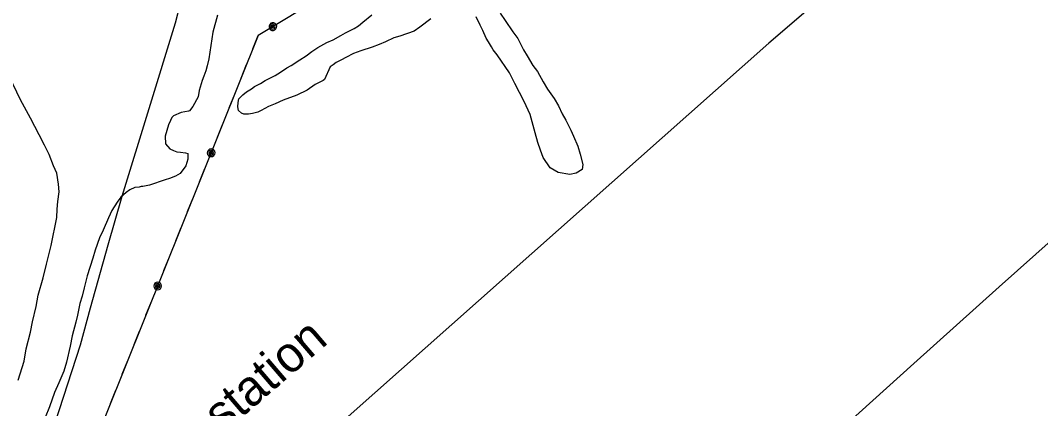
# Model space of a CAD drawing. Extents: x 3161514 to 3199414, y 831166 to 856601.
# Drawn here: x 3178255 to 3180629, y 845139 to 846042 of the extents above; entities that cross this region are included whole.
import ezdxf

# ---------------------------------------------------------------- set-up
doc = ezdxf.new("R2010")
doc.units = 0
for name, color, linetype in [('V-ROAD-CNTR', 7, 'Continuous'), ('V-SITE-STRC', 7, 'Continuous'), ('V-SITE-VEGE', 7, 'Continuous'), ('V-TOPO-SHOR', 7, 'Continuous'), ('V-UTIL-LINE', 7, 'Continuous')]:
    doc.layers.add(name, color=color, linetype=linetype)

msp = doc.modelspace()

# ---------------------------------------------------------------- linework, layer by layer
at = {"layer": 'V-ROAD-CNTR'}
msp.add_lwpolyline([(3180722, 846612.3), (3180724.4, 846612.7), (3179996.4, 845989.3), (3178894.1, 845010.6)], dxfattribs=at)
at = {"layer": 'V-SITE-VEGE'}
for points in [[(3178714, 846054.2), (3178702.8, 846014.8), (3178693.6, 845952.9), (3178690, 845936.5), (3178686.6, 845925), (3178682.3, 845912.5), (3178678, 845902), (3178671.2, 845878.9), (3178668.7, 845864.4), (3178656.2, 845841.6), (3178649, 845832.1), (3178646.1, 845831.2), (3178629.4, 845828), (3178611.6, 845820), (3178607.5, 845816.2), (3178604.4, 845809.5), (3178600.1, 845799), (3178592.3, 845773.1), (3178592.5, 845754.6), (3178602.8, 845743.5), (3178611.4, 845739.3), (3178619, 845736), (3178627.7, 845735.7), (3178639.4, 845734.3), (3178645.1, 845732.1), (3178644.6, 845719.5), (3178640.1, 845704.1), (3178626.8, 845686.2), (3178615.8, 845679.8), (3178602, 845674.5), (3178592.2, 845671), (3178555.7, 845658.8)], [(3179210.5, 846045.6), (3179184.5, 846026.1), (3179171.5, 846016.9), (3179138, 846005.6), (3179124.2, 846001.3), (3179104.4, 845992.3), (3179089.6, 845986.1), (3179073.8, 845979.9), (3179047.2, 845971.2), (3179030.5, 845965.1), (3179012.6, 845956), (3179002.7, 845950.6), (3178989.8, 845944.3), (3178982.8, 845938.7), (3178975.8, 845934.1), (3178963, 845904.5), (3178960, 845902.7), (3178941.1, 845892.7), (3178922.1, 845879.8), (3178898.3, 845868.1), (3178866.8, 845856.7), (3178848, 845847.7), (3178832.2, 845841.5), (3178815.3, 845832.4), (3178807.4, 845828.9), (3178795.6, 845825.4), (3178785.8, 845823.9), (3178775.1, 845824.3), (3178769.3, 845826.5), (3178762.8, 845832.5), (3178761.2, 845841.4), (3178761.6, 845851.1), (3178763.8, 845859.7), (3178772.9, 845869.1), (3178781, 845875.6), (3178792.9, 845882.9), (3178800, 845888.5), (3178813.8, 845895.7), (3178824.8, 845902.1), (3178847.6, 845913.8)], [(3178847.6, 845913.8), (3178860.6, 845922.1), (3178875.5, 845932.2), (3178885.5, 845937.6), (3178905.4, 845950.5), (3178920.4, 845959.6), (3178933.4, 845969.8), (3178947.4, 845979), (3178968.3, 845990.8), (3178983.1, 845997), (3179001, 846007), (3179011.9, 846013.4), (3179031.8, 846023.3), (3179041.7, 846029.8), (3179051.8, 846038.1), (3179072.8, 846054.8)], [(3179371.5, 846058.7), (3179383.5, 846041.7), (3179400.9, 846015.8), (3179412.9, 845999.8), (3179425.6, 845974), (3179434.7, 845960), (3179447.5, 845937.2), (3179458.6, 845923.1), (3179471.3, 845899.3), (3179481.3, 845882.4), (3179497, 845860.4), (3179507, 845843.4), (3179516, 845824.6), (3179524.2, 845809.7), (3179535.9, 845786.9), (3179542.2, 845773), (3179552, 845749.3), (3179558, 845730.6), (3179563.9, 845707.1), (3179562.5, 845695.4), (3179548.5, 845686.3), (3179533.9, 845683.9), (3179506.8, 845687.9), (3179487.8, 845699.3), (3179471.2, 845723.3), (3179465.1, 845740.1), (3179459, 845757.8), (3179453, 845780.4), (3179441.1, 845823.6), (3179427.7, 845853.3), (3179406, 845895), (3179393.3, 845919.8), (3179364.8, 845961.8), (3179355.5, 845973.8), (3179351, 845980.8), (3179344.6, 845992.7), (3179339.1, 846000.7), (3179331, 846018.5), (3179324.7, 846031.4), (3179315.7, 846050.2)], [(3178250.3, 845204.9), (3178263.6, 845249.1), (3178268.7, 845278.1), (3178278.9, 845316.6), (3178283.7, 845340.7), (3178291.9, 845376.4), (3178296.8, 845402.4), (3178308.1, 845442.8), (3178316.2, 845474.6), (3178326.6, 845518), (3178339.9, 845583.6), (3178340.6, 845603), (3178342.3, 845620.4), (3178345.1, 845643.6), (3178343.9, 845661.2), (3178340, 845686.6), (3178331.9, 845703.5), (3178322.2, 845730.1), (3178311.4, 845751.9), (3178298.7, 845775.7), (3178278.8, 845814.4), (3178255.2, 845857.1), (3178229.2, 845912.6)], [(3178555.7, 845658.8), (3178540, 845655.5), (3178536.2, 845655.7), (3178531.2, 845653.9), (3178521.5, 845653.3), (3178509.6, 845647.9), (3178501.6, 845641.4), (3178488.5, 845631.2), (3178480.3, 845618.9), (3178467.9, 845600), (3178460.4, 845582.8), (3178447.6, 845554.1), (3178439.1, 845535.9), (3178429.3, 845507.2), (3178423.7, 845488.9), (3178410.4, 845447.6), (3178406.9, 845432.2), (3178403.5, 845419.7), (3178398.9, 845400.4), (3178393.3, 845383.1), (3178388.4, 845356.1), (3178383.8, 845339.7), (3178375.8, 845308), (3178371, 845283.8), (3178362.7, 845247.2), (3178356.1, 845226.1), (3178344.3, 845198.4), (3178334.7, 845176.4), (3178322.7, 845142.8), (3178313, 845117.9)]]:
    msp.add_lwpolyline(points, dxfattribs=at)
at = {"layer": 'V-TOPO-SHOR'}
for points in [[(3178102.5, 844346.8), (3178143.1, 844452.7), (3178177.6, 844585.1), (3178227.7, 844754.3), (3178275.7, 844910.8), (3178336.4, 845105.3), (3178395.3, 845287.5), (3178418.6, 845373.6), (3178459.6, 845519.9), (3178492.2, 845633.2), (3178554.9, 845837.1), (3178615.7, 846036.8), (3178627.9, 846081.8), (3178628.7, 846087.4), (3178628.9, 846094.5), (3178628.8, 846101.4), (3178626.5, 846110.5), (3178622.7, 846118.9), (3178617.8, 846126.8), (3178613.2, 846132.9), (3178539.8, 846247.8)], [(3177948.8, 843110.9), (3178058.5, 843210), (3178397.7, 843511.8), (3178548.7, 843645.3), (3178737.3, 843812.8), (3178974.4, 844027.5), (3179099.8, 844138.3), (3179250.2, 844269.5), (3179424.7, 844429.7), (3179565, 844556.5), (3179735.1, 844707.3), (3179915.1, 844867.9), (3180143.4, 845071.9), (3180334.4, 845243.7), (3180532.8, 845422.1), (3180753.2, 845618.1), (3180915.9, 845762.3), (3181002.9, 845836)]]:
    msp.add_lwpolyline(points, dxfattribs=at)
at = {"layer": 'V-UTIL-LINE'}
for points in [[(3180392.2, 846962.5), (3179588, 846476.6), (3178808.6, 846007.2), (3178412.3, 845019.6), (3178256.7, 844673.9)], [(3178842.6, 846027.7), (3178840, 846028.9), (3178840.4, 846026.6), (3178842.9, 846025.5), (3178845.3, 846027.3), (3178843.7, 846030.3), (3178839.1, 846031.5), (3178836.7, 846028), (3178838, 846023.3), (3178842.4, 846022), (3178846.7, 846023.4), (3178848.3, 846028), (3178845.7, 846032.8), (3178838, 846035.4), (3178835.4, 846033), (3178833.9, 846029.9), (3178833.7, 846026.4), (3178834.9, 846023), (3178837.3, 846020.5), (3178840.4, 846019), (3178843.9, 846018.8), (3178847.2, 846020), (3178849.8, 846022.3), (3178851.3, 846025.5), (3178851.5, 846029), (3178850.3, 846032.3), (3178848, 846034.9), (3178844.8, 846036.4), (3178841.3, 846036.6), (3178838, 846035.4)], [(3178796.2, 845976.3), (3178808.6, 846007.2), (3178809.2, 846007.6)], [(3178768.6, 845907.6), (3178781.3, 845939.2)], [(3178741.1, 845838.9), (3178753.8, 845870.5)], [(3178713.5, 845770.3), (3178726.2, 845801.8)], [(3178699, 845734.1), (3178696.2, 845733.4), (3178697.9, 845731.9), (3178700.6, 845732.5), (3178701.4, 845735.4), (3178698.3, 845736.8), (3178693.9, 845735), (3178694.1, 845730.8), (3178698, 845727.8), (3178702.3, 845729.4), (3178704.8, 845733.1), (3178703.4, 845737.7), (3178698.4, 845740.1), (3178690.7, 845737.4), (3178690, 845734), (3178690.7, 845730.5), (3178692.7, 845727.6), (3178695.7, 845725.7), (3178699.1, 845725.1), (3178702.5, 845725.8), (3178705.4, 845727.8), (3178707.4, 845730.7), (3178708, 845734.2), (3178707.3, 845737.6), (3178705.3, 845740.5), (3178702.4, 845742.4), (3178698.9, 845743.1), (3178695.5, 845742.3), (3178692.6, 845740.4), (3178690.7, 845737.4)], [(3178671.8, 845666.3), (3178684.5, 845697.9)], [(3178644.3, 845597.6), (3178656.9, 845629.2)], [(3178616.7, 845529), (3178629.4, 845560.5)], [(3178589.1, 845460.3), (3178601.8, 845491.8)], [(3178574.6, 845424.1), (3178571.8, 845423.5), (3178573.5, 845421.9), (3178576.2, 845422.6), (3178577, 845425.4), (3178573.9, 845426.8), (3178569.5, 845425.1), (3178569.7, 845420.8), (3178573.6, 845417.9), (3178577.9, 845419.5), (3178580.4, 845423.1), (3178579, 845427.7), (3178574, 845430.1), (3178566.3, 845427.5), (3178565.6, 845424), (3178566.3, 845420.6), (3178568.3, 845417.7), (3178571.3, 845415.7), (3178574.7, 845415.1), (3178578.2, 845415.8), (3178581.1, 845417.8), (3178583, 845420.7), (3178583.6, 845424.2), (3178582.9, 845427.6), (3178580.9, 845430.5), (3178578, 845432.5), (3178574.5, 845433.1), (3178571.1, 845432.4), (3178568.2, 845430.4), (3178566.3, 845427.5)], [(3178547.4, 845356.3), (3178560.1, 845387.9)], [(3178519.9, 845287.7), (3178532.5, 845319.2)], [(3178492.3, 845219), (3178505, 845250.6)], [(3178464.8, 845150.3), (3178477.4, 845181.9)]]:
    msp.add_lwpolyline(points, dxfattribs=at)

# ---------------------------------------------------------------- texts
at = {"layer": 'V-SITE-STRC'}
msp.add_text('Substation', height=83, rotation=40.5771, dxfattribs=at).set_placement((3178575.9, 844951.4))

doc.saveas('drawing.dxf')
